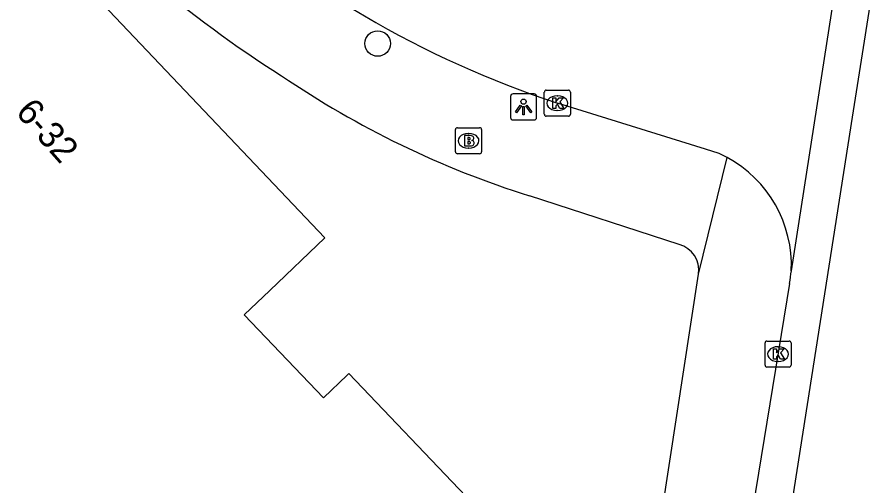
# Model space of a CAD drawing. Extents: x 162532 to 163264, y 381233 to 382042.
# Drawn here: x 163163.63 to 163196.53, y 381407.1 to 381425.07 of the extents above; entities that cross this region are included whole.
import ezdxf

# ---------------------------------------------------------------- set-up
doc = ezdxf.new("R2010")
doc.units = 0
for name, color, linetype in [('IMGEO_Boom', 7, 'Continuous'), ('IMGEO_Brandkraan', 7, 'Continuous'), ('IMGEO_Fietspad_gesloten', 7, 'Continuous'), ('IMGEO_Kolk', 7, 'Continuous'), ('IMGEO_Lichtpunt', 7, 'Continuous'), ('IMGEO_Pand', 7, 'Continuous'), ('IMGEO_Pand_nummerreeks', 7, 'Continuous'), ('IMGEO_Rijbaan_lokaal_gesloten', 7, 'Continuous'), ('IMGEO_Rijbaan_lokaal_open', 7, 'Continuous'), ('IMGEO_Voetpad_open', 7, 'Continuous')]:
    doc.layers.add(name, color=color, linetype=linetype)

msp = doc.modelspace()

# ---------------------------------------------------------------- linework, layer by layer
at = {"layer": 'IMGEO_Boom'}
msp.add_circle((163177.463, 381424.061), 0.489, dxfattribs=at)
at = {"layer": 'IMGEO_Brandkraan'}
for p, q in [((163180.448, 381419.906), (163180.448, 381420.758)), ((163180.523, 381420.832), (163181.375, 381420.832)), ((163181.449, 381420.758), (163181.449, 381419.906)), ((163180.936, 381420.612), (163180.961, 381420.612)), ((163181.375, 381419.832), (163180.523, 381419.832)), ((163180.959, 381420.052), (163180.934, 381420.052))]:
    msp.add_line(p, q, dxfattribs=at)
for points in [[(163180.448, 381419.906), (163180.448, 381420.758)], [(163180.523, 381420.832), (163181.375, 381420.832)], [(163181.449, 381420.758), (163181.449, 381419.906)], [(163180.796, 381420.532), (163180.796, 381420.132), (163181.009, 381420.132)], [(163181.027, 381420.532), (163180.796, 381420.532)], [(163180.975, 381420.451), (163180.921, 381420.451), (163180.921, 381420.375)], [(163180.921, 381420.375), (163180.974, 381420.375)], [(163180.983, 381420.299), (163180.921, 381420.299), (163180.921, 381420.218)], [(163180.921, 381420.218), (163180.983, 381420.218)], [(163181.375, 381419.832), (163180.523, 381419.832)]]:
    msp.add_lwpolyline(points, dxfattribs=at)
for centre, radius, start, end in [((163180.525, 381420.756), 0.0765, 91.552, 178.448), ((163180.525, 381420.756), 0.0765, 91.552, 178.448), ((163181.373, 381420.756), 0.0765, 1.552, 88.448), ((163181.373, 381420.756), 0.0765, 1.552, 88.448), ((163180.976, 381420.413), 0.0379, 267.8285, 90.9355), ((163181.031, 381420.387), 0.145, 59.4692, 91.5367), ((163181.056, 381420.434), 0.0922, 285.5137, 58.1501), ((163180.984, 381420.258), 0.0404, 269.8759, 90.5077), ((163181.015, 381420.383), 0.251, 268.6676, 293.5347), ((163181.061, 381420.242), 0.105, 301.3115, 78.989), ((163180.525, 381419.908), 0.0765, 181.552, 268.448), ((163180.525, 381419.908), 0.0765, 181.552, 268.448), ((163181.373, 381419.908), 0.0765, 271.552, 358.448), ((163181.373, 381419.908), 0.0765, 271.552, 358.448)]:
    msp.add_arc(centre, radius, start, end, dxfattribs=at)
for centre, major_axis, ratio, start_param, end_param in [((163180.935, 381420.332), (-0.387, 0.002), 0.722429, 4.712389, 7.853982), ((163180.96, 381420.332), (-0.39, 0.002), 0.717154, 1.570796, 4.712389)]:
    msp.add_ellipse(centre, major_axis=major_axis, ratio=ratio, start_param=start_param, end_param=end_param, dxfattribs=at)
at = {"layer": 'IMGEO_Fietspad_gesloten'}
msp.add_lwpolyline([(163193.255, 381414.86), (163189.041, 381389.044)], dxfattribs=at)
msp.add_arc((163189.036, 381415.767), 4.316, 347.8679, 354.4281, dxfattribs=at)
at = {"layer": 'IMGEO_Kolk'}
for p, q in [((163183.856, 381421.347), (163183.856, 381422.199)), ((163183.931, 381422.273), (163184.783, 381422.273)), ((163184.344, 381422.053), (163184.369, 381422.053)), ((163184.857, 381422.199), (163184.857, 381421.347)), ((163184.367, 381421.493), (163184.342, 381421.493)), ((163184.783, 381421.273), (163183.931, 381421.273)), ((163192.322, 381411.725), (163192.322, 381412.577)), ((163192.397, 381412.651), (163193.249, 381412.651)), ((163193.323, 381412.577), (163193.323, 381411.725)), ((163192.81, 381412.431), (163192.835, 381412.431)), ((163192.833, 381411.871), (163192.808, 381411.871)), ((163193.249, 381411.651), (163192.397, 381411.651))]:
    msp.add_line(p, q, dxfattribs=at)
for points in [[(163183.856, 381421.347), (163183.856, 381422.199)], [(163183.931, 381422.273), (163184.783, 381422.273)], [(163184.857, 381422.199), (163184.857, 381421.347)], [(163184.177, 381421.973), (163184.3, 381421.973), (163184.3, 381421.822), (163184.43, 381421.973), (163184.594, 381421.973), (163184.448, 381421.822), (163184.601, 381421.573), (163184.449, 381421.573), (163184.364, 381421.737), (163184.3, 381421.67), (163184.3, 381421.573), (163184.177, 381421.573), (163184.177, 381421.973)], [(163184.783, 381421.273), (163183.931, 381421.273)], [(163192.322, 381411.725), (163192.322, 381412.577)], [(163192.397, 381412.651), (163193.249, 381412.651)], [(163193.323, 381412.577), (163193.323, 381411.725)], [(163192.643, 381412.351), (163192.766, 381412.351), (163192.766, 381412.2), (163192.896, 381412.351), (163193.06, 381412.351), (163192.914, 381412.2), (163193.067, 381411.951), (163192.915, 381411.951), (163192.83, 381412.115), (163192.766, 381412.048), (163192.766, 381411.951), (163192.643, 381411.951), (163192.643, 381412.351)], [(163193.249, 381411.651), (163192.397, 381411.651)]]:
    msp.add_lwpolyline(points, dxfattribs=at)
for centre, start, end in [((163183.933, 381422.197), 91.552, 178.448), ((163183.933, 381422.197), 91.552, 178.448), ((163184.781, 381422.197), 1.552, 88.448), ((163184.781, 381422.197), 1.552, 88.448), ((163183.933, 381421.349), 181.552, 268.448), ((163183.933, 381421.349), 181.552, 268.448), ((163184.781, 381421.349), 271.552, 358.448), ((163184.781, 381421.349), 271.552, 358.448), ((163192.399, 381412.575), 91.552, 178.448), ((163192.399, 381412.575), 91.552, 178.448), ((163193.247, 381412.575), 1.552, 88.448), ((163193.247, 381412.575), 1.552, 88.448), ((163192.399, 381411.727), 181.552, 268.448), ((163192.399, 381411.727), 181.552, 268.448), ((163193.247, 381411.727), 271.552, 358.448), ((163193.247, 381411.727), 271.552, 358.448)]:
    msp.add_arc(centre, 0.0765, start, end, dxfattribs=at)
for centre, major_axis, ratio, start_param, end_param in [((163184.343, 381421.773), (-0.387, 0.002), 0.722429, 4.712389, 7.853982), ((163184.368, 381421.773), (-0.39, 0.002), 0.717154, 1.570796, 4.712389), ((163192.809, 381412.151), (-0.387, 0.002), 0.722429, 4.712389, 7.853982), ((163192.834, 381412.151), (-0.39, 0.002), 0.717154, 1.570796, 4.712389)]:
    msp.add_ellipse(centre, major_axis=major_axis, ratio=ratio, start_param=start_param, end_param=end_param, dxfattribs=at)
at = {"layer": 'IMGEO_Lichtpunt'}
for p, q in [((163182.561, 381422.035), (163182.561, 381421.228)), ((163182.561, 381422.035), (163182.561, 381421.228)), ((163183.463, 381422.13), (163182.655, 381422.13)), ((163183.463, 381422.13), (163182.655, 381422.13)), ((163183.557, 381421.228), (163183.557, 381422.035)), ((163183.557, 381421.228), (163183.557, 381422.035)), ((163182.655, 381421.134), (163183.463, 381421.134)), ((163182.655, 381421.134), (163183.463, 381421.134))]:
    msp.add_line(p, q, dxfattribs=at)
for points in [[(163182.935, 381421.699), (163182.974, 381421.671), (163182.786, 381421.409), (163182.748, 381421.436), (163182.935, 381421.699)], [(163183.037, 381421.651), (163183.084, 381421.651), (163183.084, 381421.329), (163183.037, 381421.329), (163183.037, 381421.651)], [(163183.147, 381421.671), (163183.185, 381421.698), (163183.372, 381421.436), (163183.333, 381421.408), (163183.147, 381421.671)]]:
    msp.add_lwpolyline(points, dxfattribs=at)
msp.add_circle((163183.06, 381421.833), 0.0994, dxfattribs=at)
for centre, start, end in [((163182.655, 381422.035), 90, 180), ((163182.655, 381422.035), 90, 180), ((163183.463, 381422.035), 0, 90), ((163183.463, 381422.035), 0, 90), ((163182.655, 381421.228), 180, 270), ((163182.655, 381421.228), 180, 270), ((163183.463, 381421.228), 270, 0), ((163183.463, 381421.228), 270, 360)]:
    msp.add_arc(centre, 0.0946, start, end, dxfattribs=at)
at = {"layer": 'IMGEO_Pand'}
msp.add_lwpolyline([(163151.71, 381434.837), (163154.005, 381437.106), (163156.956, 381434.002), (163157.968, 381434.996), (163158.126, 381434.829), (163175.441, 381416.613), (163173.323, 381414.585), (163172.348, 381413.652), (163175.387, 381410.47), (163176.298, 381411.34), (163176.362, 381411.401), (163180.848, 381406.697), (163179.068, 381404.999), (163183.386, 381400.496), (163181.065, 381398.294), (163176.408, 381393.875), (163174.102, 381391.688), (163169.807, 381396.229), (163167.607, 381394.147), (163163.346, 381398.651), (163162.04, 381397.414), (163138.433, 381422.338)], dxfattribs=at)
at = {"layer": 'IMGEO_Rijbaan_lokaal_gesloten'}
msp.add_lwpolyline([(163214.498, 381503.809), (163211.764, 381494.991), (163210.994, 381492.118), (163209.7, 381487.288), (163206.413, 381474.255), (163202.003, 381456.157), (163200.404, 381448.634), (163199.968, 381446.583), (163199.523, 381444.49), (163198.376, 381438.395), (163197.675, 381433.966), (163195.659, 381421.238), (163191.652, 381395.6), (163190.148, 381386.835), (163189.613, 381383.796), (163189.215, 381381.921), (163186.222, 381370.751), (163180.234, 381349.548)], dxfattribs=at)
at = {"layer": 'IMGEO_Rijbaan_lokaal_open'}
for points in [[(163193.331, 381415.348), (163195.373, 381428.438)], [(163190.559, 381419.843), (163190.033, 381420.007), (163184.357, 381421.774)]]:
    msp.add_lwpolyline(points, dxfattribs=at)
for centre, radius, start, end in [((163196.509, 381458.538), 38.72, 227.6254, 251.7085), ((163188.876, 381416.069), 4.132, 61.1989, 65.969), ((163188.624, 381415.547), 4.711, 357.5803, 61.5678)]:
    msp.add_arc(centre, radius, start, end, dxfattribs=at)
at = {"layer": 'IMGEO_Voetpad_open'}
for points in [[(163189.776, 381415.215), (163190.867, 381419.69)], [(163189.023, 381416.354), (163183.288, 381418.217)], [(163185.754, 381389.585), (163186.557, 381394.438), (163186.986, 381397.033), (163189.776, 381415.215)]]:
    msp.add_lwpolyline(points, dxfattribs=at)
for centre, radius, start, end in [((163197.57, 381460.471), 44.536, 221.3546, 237.6981), ((163194.228, 381452.924), 36.39, 235.795, 252.5045), ((163188.765, 381415.365), 1.022, 351.5651, 75.3728)]:
    msp.add_arc(centre, radius, start, end, dxfattribs=at)

# ---------------------------------------------------------------- texts
at = {"layer": 'IMGEO_Pand_nummerreeks'}
msp.add_text('6-32', height=1, rotation=311.6064, dxfattribs=at).set_placement((163163.537, 381421.402))

doc.saveas('drawing.dxf')
